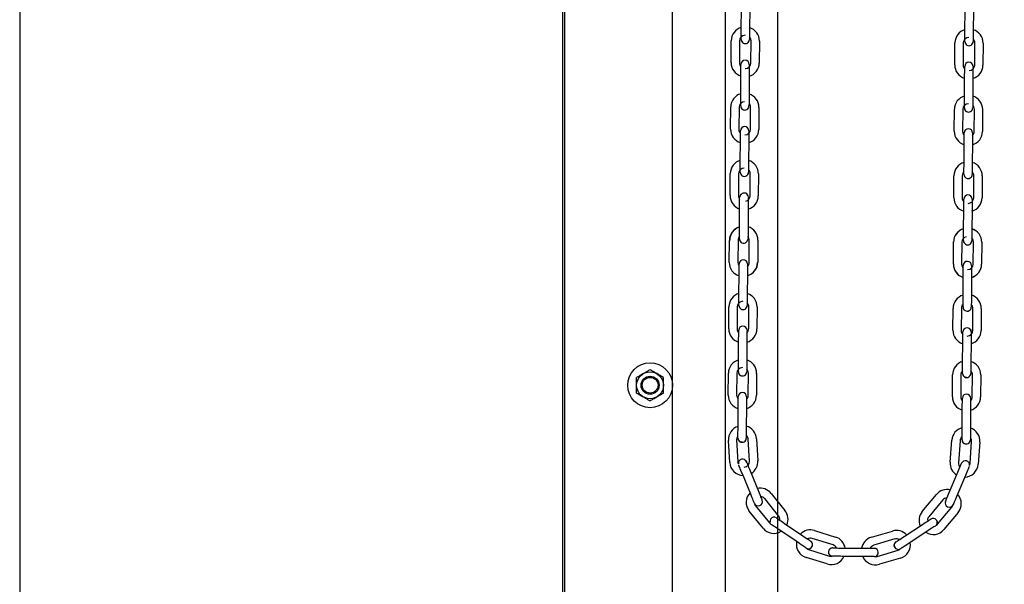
# Model space of a CAD drawing. Header units: inches. Extents: x 170 to 312, y 215 to 248.
# Tile 532 of 656: x 258.717 to 259.652, y 221.217 to 221.752. Entities that reach past the tile are written whole.
import ezdxf

# ---------------------------------------------------------------- set-up
doc = ezdxf.new("R2010")
doc.units = ezdxf.units.IN
doc.header["$LTSCALE"] = 0.25
doc.header["$MEASUREMENT"] = 0
doc.layers.add('ANNOTATIONS', color=1, linetype='Continuous')
doc.layers.add('MOTOR LH', color=7, linetype='Continuous')
doc.styles.add('ARIAL', font='arial.ttf', dxfattribs={"height": 0.09375})
doc.dimstyles.new('STANDARD$0', dxfattribs={"dimtxt": 0.09375, "dimasz": 0.09375, "dimexe": 0.03125, "dimexo": 0.046875, "dimgap": 0.09, "dimtad": 0, "dimtih": 1, "dimtoh": 1, "dimdec": 4, "dimzin": 0, "dimdsep": 46, "dimtxsty": 'ARIAL', "dimcen": 0.09, "dimadec": 0, "dimazin": 0, "dimtfac": 1, "dimtdec": 4, "dimtofl": 0, "dimtmove": 0, "dimatfit": 1, "dimfxl": 1, "dimtolj": 1, "dimtzin": 0, "dimarcsym": 0})

# ---------------------------------------------------------------- blocks, each defined once
blk = doc.blocks.new('*D123')
at = {"layer": 'ANNOTATIONS', "color": 0, "lineweight": -2, "transparency": 16777216}
for p, q in [((259.27957, 224.43674), (261.12554, 224.43674)), ((261.09429, 224.34299), (261.09429, 222.64335)), ((261.09429, 220.50886), (261.09429, 222.20849)), ((260.36376, 220.41511), (261.12554, 220.41511))]:
    blk.add_line(p, q, dxfattribs=at)
at = {"layer": 'ANNOTATIONS', "color": 0, "transparency": 16777216}
for points in [[(261.07866, 224.34299), (261.10991, 224.34299), (261.09429, 224.43674)], [(261.07866, 220.50886), (261.10991, 220.50886), (261.09429, 220.41511)]]:
    blk.add_solid(points, dxfattribs=at)
at = {"layer": 'defpoints', "color": 0, "transparency": 16777216}
for p in [(259.2327, 224.43674), (260.31689, 220.41511), (261.09429, 220.41511)]:
    blk.add_point(p, dxfattribs=at)
at = {"layer": 'ANNOTATIONS', "color": 0, "transparency": 16777216, "insert": (261.09429, 222.42592), "char_height": 0.09375, "attachment_point": 5, "style": 'ARIAL'}
blk.add_mtext('\\A1;OPENING\\PHEIGHT', dxfattribs=at)
blk = doc.blocks.new('*D124')
at = {"layer": 'ANNOTATIONS', "color": 0, "lineweight": -2, "transparency": 16777216}
for p, q in [((259.27957, 225.27272), (261.78053, 225.27272)), ((261.74928, 225.17897), (261.74928, 223.06135)), ((261.74928, 220.50886), (261.74928, 222.62649)), ((261.28411, 220.41511), (261.78053, 220.41511))]:
    blk.add_line(p, q, dxfattribs=at)
at = {"layer": 'ANNOTATIONS', "color": 0, "transparency": 16777216}
for points in [[(261.73365, 225.17897), (261.7649, 225.17897), (261.74928, 225.27272)], [(261.73365, 220.50886), (261.7649, 220.50886), (261.74928, 220.41511)]]:
    blk.add_solid(points, dxfattribs=at)
at = {"layer": 'defpoints', "color": 0, "transparency": 16777216}
for p in [(259.2327, 225.27272), (261.23723, 220.41511), (261.74928, 220.41511)]:
    blk.add_point(p, dxfattribs=at)
at = {"layer": 'ANNOTATIONS', "color": 0, "transparency": 16777216, "insert": (261.74928, 222.84392), "char_height": 0.09375, "attachment_point": 5, "style": 'ARIAL'}
blk.add_mtext('\\A1;TOTAL\\PHEIGHT', dxfattribs=at)

msp = doc.modelspace()

# ---------------------------------------------------------------- linework, layer by layer
at = {"layer": 'MOTOR LH'}
for p, q in [((258.71707, 225.91347), (258.71707, 220.41511)), ((259.2327, 220.41511), (259.2327, 225.91347)), ((259.23452, 220.41779), (259.23452, 225.22508)), ((259.33672, 220.41779), (259.33672, 225.22508)), ((259.38675, 224.94831), (259.38675, 220.41511)), ((259.43678, 220.41779), (259.43678, 224.60767)), ((259.40191, 221.743), (259.40206, 221.76386)), ((259.40994, 221.76381), (259.40979, 221.74294)), ((259.61426, 221.74103), (259.61441, 221.76189)), ((259.62229, 221.76184), (259.62214, 221.74097)), ((259.39224, 221.7117), (259.39239, 221.73255)), ((259.40026, 221.73238), (259.40012, 221.71151)), ((259.41114, 221.71143), (259.41129, 221.7323)), ((259.41916, 221.73224), (259.41901, 221.71138)), ((259.60459, 221.7096), (259.60474, 221.73047)), ((259.61261, 221.73041), (259.61247, 221.70954)), ((259.6142, 221.73178), (259.6142, 221.7318)), ((259.62349, 221.70947), (259.62364, 221.73033)), ((259.63151, 221.73028), (259.63136, 221.70941)), ((259.40147, 221.68), (259.40162, 221.70086)), ((259.40949, 221.70081), (259.40934, 221.67994)), ((259.61382, 221.67803), (259.61397, 221.6989)), ((259.62184, 221.69884), (259.62169, 221.67797)), ((259.3918, 221.64881), (259.39194, 221.66966)), ((259.39982, 221.66938), (259.39967, 221.64851)), ((259.41069, 221.64844), (259.41084, 221.6693)), ((259.41872, 221.66925), (259.41857, 221.64838)), ((259.60415, 221.6466), (259.60429, 221.66747)), ((259.61217, 221.66741), (259.61202, 221.64655)), ((259.61375, 221.66879), (259.61375, 221.6688)), ((259.62304, 221.64647), (259.62319, 221.66733)), ((259.63106, 221.66728), (259.63092, 221.64641)), ((259.39969, 221.65205), (259.39967, 221.64851)), ((259.40102, 221.617), (259.40117, 221.63787)), ((259.40904, 221.63781), (259.4089, 221.61694)), ((259.61337, 221.61503), (259.61352, 221.6359)), ((259.62139, 221.63584), (259.62125, 221.61498)), ((259.39135, 221.58557), (259.3915, 221.60644)), ((259.39937, 221.60638), (259.39922, 221.58552)), ((259.41025, 221.58544), (259.4104, 221.6063)), ((259.41827, 221.60625), (259.41812, 221.58538)), ((259.6037, 221.5836), (259.60385, 221.60447)), ((259.61172, 221.60441), (259.61157, 221.58355)), ((259.6226, 221.58347), (259.62274, 221.60434)), ((259.63062, 221.60428), (259.63047, 221.58341)), ((259.4002, 221.55367), (259.40035, 221.57454)), ((259.4086, 221.57481), (259.40845, 221.55395)), ((259.61293, 221.55216), (259.61307, 221.57303)), ((259.61293, 221.55203), (259.61307, 221.5729)), ((259.62095, 221.57297), (259.6208, 221.55198)), ((259.62096, 221.57478), (259.62095, 221.57284)), ((259.39053, 221.52224), (259.39068, 221.54311)), ((259.39893, 221.54338), (259.39878, 221.52252)), ((259.40943, 221.52211), (259.40957, 221.54297)), ((259.41782, 221.54325), (259.41767, 221.52238)), ((259.60325, 221.52061), (259.6034, 221.54147)), ((259.60325, 221.52073), (259.6034, 221.54147)), ((259.6034, 221.54147), (259.6034, 221.5416)), ((259.61128, 221.54154), (259.61113, 221.52068)), ((259.61128, 221.54142), (259.61113, 221.52068)), ((259.61286, 221.54279), (259.61286, 221.54283)), ((259.62073, 221.54285), (259.62073, 221.54273)), ((259.62215, 221.52047), (259.6223, 221.54134)), ((259.62215, 221.5206), (259.6223, 221.54134)), ((259.6223, 221.54134), (259.6223, 221.54146)), ((259.63017, 221.54128), (259.63002, 221.52042)), ((259.63017, 221.54141), (259.63003, 221.52054)), ((259.61113, 221.52068), (259.61113, 221.52055)), ((259.39975, 221.49068), (259.3999, 221.51155)), ((259.40778, 221.51149), (259.40763, 221.49062)), ((259.61248, 221.48917), (259.61263, 221.51004)), ((259.6205, 221.50998), (259.62035, 221.48911)), ((259.39008, 221.45925), (259.39023, 221.48012)), ((259.3981, 221.48006), (259.39796, 221.4592)), ((259.39969, 221.48143), (259.39969, 221.48145)), ((259.40898, 221.45912), (259.40913, 221.47998)), ((259.417, 221.47993), (259.41685, 221.45906)), ((259.60281, 221.45774), (259.60296, 221.47861)), ((259.61083, 221.47855), (259.61068, 221.45769)), ((259.6217, 221.45761), (259.62185, 221.47847)), ((259.62973, 221.47842), (259.62958, 221.45755)), ((259.39931, 221.42769), (259.39946, 221.44855)), ((259.40733, 221.4485), (259.40718, 221.42763)), ((259.61203, 221.42618), (259.61218, 221.44705)), ((259.62005, 221.44699), (259.61991, 221.42612)), ((259.38964, 221.39626), (259.38978, 221.41713)), ((259.39766, 221.41707), (259.39751, 221.39621)), ((259.40853, 221.39613), (259.40868, 221.41699)), ((259.41655, 221.41694), (259.41641, 221.39607)), ((259.60236, 221.39475), (259.60251, 221.41562)), ((259.61038, 221.41556), (259.61023, 221.3947)), ((259.62126, 221.39462), (259.62141, 221.41548)), ((259.62928, 221.41543), (259.62913, 221.39456)), ((259.39886, 221.3647), (259.39901, 221.38556)), ((259.40688, 221.38551), (259.40673, 221.36464)), ((259.61159, 221.36319), (259.61173, 221.38405)), ((259.61961, 221.384), (259.61946, 221.36313)), ((259.40982, 221.33355), (259.40858, 221.35438)), ((259.41644, 221.35485), (259.41768, 221.33402)), ((259.39096, 221.33242), (259.38972, 221.35325)), ((259.39758, 221.35372), (259.39882, 221.33289)), ((259.6002, 221.33273), (259.60174, 221.35354)), ((259.6096, 221.35295), (259.60805, 221.33214)), ((259.61905, 221.33133), (259.62059, 221.35214)), ((259.62844, 221.35156), (259.6269, 221.33075)), ((259.41088, 221.30219), (259.403, 221.32151)), ((259.41029, 221.32448), (259.41817, 221.30516)), ((259.59931, 221.30387), (259.60746, 221.32308)), ((259.61471, 221.32001), (259.60656, 221.3008)), ((259.4373, 221.28188), (259.42416, 221.29809)), ((259.43027, 221.30305), (259.44342, 221.28684)), ((259.5738, 221.28592), (259.58717, 221.30194)), ((259.41559, 221.29115), (259.42874, 221.27494)), ((259.59322, 221.29689), (259.57985, 221.28087)), ((259.58831, 221.27381), (259.60168, 221.28983)), ((259.59672, 221.29086), (259.59778, 221.29019)), ((259.42262, 221.26998), (259.40948, 221.28619)), ((259.60773, 221.28479), (259.59436, 221.26876)), ((259.44297, 221.27456), (259.46025, 221.26286)), ((259.55663, 221.26218), (259.57407, 221.27363)), ((259.45583, 221.25634), (259.43856, 221.26804)), ((259.47149, 221.26783), (259.49141, 221.26163)), ((259.52545, 221.26139), (259.54546, 221.2673)), ((259.5784, 221.26705), (259.56096, 221.2556)), ((259.48908, 221.25411), (259.46915, 221.26031)), ((259.48861, 221.25124), (259.48892, 221.25124)), ((259.48874, 221.25124), (259.48862, 221.25124)), ((259.49786, 221.25117), (259.51873, 221.25103)), ((259.49799, 221.25117), (259.51873, 221.25103)), ((259.54769, 221.25975), (259.52768, 221.25384)), ((259.48347, 221.23607), (259.46354, 221.24226)), ((259.46588, 221.24978), (259.48581, 221.24359)), ((259.4944, 221.24332), (259.49266, 221.24334)), ((259.49613, 221.24331), (259.49426, 221.24332)), ((259.51867, 221.24315), (259.49794, 221.2433)), ((259.5188, 221.24315), (259.49794, 221.2433)), ((259.52061, 221.24314), (259.51867, 221.24315)), ((259.52234, 221.24313), (259.52048, 221.24314)), ((259.52394, 221.24311), (259.52221, 221.24313)), ((259.52534, 221.2431), (259.52381, 221.24312)), ((259.52649, 221.2431), (259.52521, 221.24311)), ((259.52735, 221.24309), (259.52636, 221.2431)), ((259.52788, 221.24309), (259.52722, 221.24309)), ((259.5308, 221.24327), (259.55082, 221.24918)), ((259.55304, 221.24162), (259.53303, 221.23572))]:
    msp.add_line(p, q, dxfattribs=at)
at = {"layer": 'MOTOR LH', "flags": 128}
for points in [[(259.40185, 221.73375), (259.40185, 221.73392), (259.40185, 221.73445), (259.40186, 221.7353), (259.40187, 221.73645), (259.40188, 221.73786), (259.40189, 221.73946), (259.4019, 221.74119), (259.40191, 221.743)], [(259.40979, 221.74294), (259.40978, 221.74114), (259.40976, 221.7394), (259.40975, 221.7378), (259.40974, 221.7364), (259.40973, 221.73525)], [(259.6142, 221.73178), (259.6142, 221.73196), (259.6142, 221.73248), (259.61421, 221.73334), (259.61422, 221.73449), (259.61423, 221.73589), (259.61424, 221.73749), (259.61425, 221.73922), (259.61426, 221.74103)], [(259.62214, 221.74097), (259.62212, 221.73917), (259.62211, 221.73743), (259.6221, 221.73583), (259.62209, 221.73443), (259.62208, 221.73328)], [(259.40375, 221.73035), (259.40425, 221.73009), (259.40576, 221.72978)], [(259.40974, 221.73609), (259.40973, 221.73525), (259.40973, 221.73439), (259.40972, 221.73387), (259.40972, 221.73372)], [(259.40972, 221.73387), (259.40972, 221.73369)], [(259.62209, 221.73412), (259.62208, 221.73328), (259.62208, 221.73243), (259.62207, 221.7319), (259.62207, 221.73176)], [(259.62207, 221.7319), (259.62207, 221.73172)], [(259.40166, 221.70772), (259.40167, 221.70856), (259.40168, 221.70941), (259.40168, 221.70994), (259.40168, 221.71012)], [(259.40956, 221.71006), (259.40955, 221.70988), (259.40955, 221.70936), (259.40954, 221.7085), (259.40954, 221.70735), (259.40953, 221.70595), (259.40952, 221.70435), (259.4095, 221.70261), (259.40949, 221.70081)], [(259.40162, 221.70086), (259.40163, 221.70267), (259.40164, 221.7044), (259.40165, 221.706), (259.40166, 221.70741), (259.40167, 221.70856)], [(259.61397, 221.6989), (259.61398, 221.7007), (259.61399, 221.70244), (259.614, 221.70404), (259.61401, 221.70544), (259.61402, 221.70659)], [(259.61401, 221.70576), (259.61402, 221.70659), (259.61403, 221.70744), (259.61403, 221.70797), (259.61403, 221.70815)], [(259.62191, 221.70809), (259.6219, 221.70791), (259.6219, 221.70739), (259.62189, 221.70653), (259.62189, 221.70538), (259.62188, 221.70398), (259.62186, 221.70238), (259.62185, 221.70065), (259.62184, 221.69884)], [(259.4014, 221.67075), (259.4014, 221.67092), (259.40141, 221.67145), (259.40141, 221.67231), (259.40142, 221.67346), (259.40143, 221.67486), (259.40144, 221.67646), (259.40146, 221.67819), (259.40147, 221.68)], [(259.40929, 221.67309), (259.40929, 221.67225), (259.40928, 221.6714), (259.40928, 221.67087), (259.40928, 221.67073)], [(259.40934, 221.67994), (259.40933, 221.67814), (259.40932, 221.6764), (259.40931, 221.6748), (259.4093, 221.6734), (259.40929, 221.67225)], [(259.61375, 221.66878), (259.61375, 221.66896), (259.61376, 221.66948), (259.61376, 221.67034), (259.61377, 221.67149), (259.61378, 221.67289), (259.61379, 221.67449), (259.6138, 221.67623), (259.61382, 221.67803)], [(259.62169, 221.67797), (259.62168, 221.67617), (259.62167, 221.67443), (259.62165, 221.67283), (259.62165, 221.67143), (259.62164, 221.67028)], [(259.4033, 221.66735), (259.40381, 221.66709), (259.40531, 221.66678)], [(259.40928, 221.67087), (259.40928, 221.67069)], [(259.62164, 221.67112), (259.62164, 221.67028), (259.62163, 221.66943), (259.62163, 221.6689), (259.62163, 221.66876)], [(259.62163, 221.6689), (259.62163, 221.66872)], [(259.40117, 221.63787), (259.40118, 221.63967), (259.4012, 221.64141), (259.40121, 221.64301), (259.40122, 221.64441), (259.40122, 221.64556)], [(259.40122, 221.64473), (259.40122, 221.64556), (259.40123, 221.64641), (259.40123, 221.64694), (259.40124, 221.64711)], [(259.40123, 221.64694), (259.40124, 221.64712)], [(259.40911, 221.64706), (259.40911, 221.64688), (259.4091, 221.64636), (259.4091, 221.6455), (259.40909, 221.64435), (259.40908, 221.64295), (259.40907, 221.64135), (259.40906, 221.63961), (259.40904, 221.63781)], [(259.61352, 221.6359), (259.61353, 221.6377), (259.61354, 221.63944), (259.61356, 221.64104), (259.61357, 221.64244), (259.61357, 221.64359)], [(259.61357, 221.64276), (259.61357, 221.64359), (259.61358, 221.64445), (259.61358, 221.64497), (259.61359, 221.64515)], [(259.62145, 221.64353), (259.62144, 221.64238), (259.62143, 221.64098), (259.62142, 221.63938), (259.62141, 221.63765), (259.62139, 221.63584)], [(259.62146, 221.64509), (259.62146, 221.64492), (259.62145, 221.64439), (259.62145, 221.64353), (259.62144, 221.6427)], [(259.40096, 221.60775), (259.40096, 221.60793), (259.40096, 221.60845), (259.40097, 221.60931), (259.40098, 221.61046), (259.40099, 221.61186), (259.401, 221.61346), (259.40101, 221.6152), (259.40102, 221.617)], [(259.4089, 221.61694), (259.40888, 221.61514), (259.40887, 221.6134), (259.40886, 221.6118), (259.40885, 221.6104), (259.40884, 221.60925)], [(259.40885, 221.61009), (259.40884, 221.60925), (259.40884, 221.6084), (259.40883, 221.60787), (259.40883, 221.60769)], [(259.61331, 221.60579), (259.61331, 221.60596), (259.61331, 221.60648), (259.61332, 221.60734), (259.61332, 221.60818)], [(259.61332, 221.60734), (259.61333, 221.60849), (259.61334, 221.60989), (259.61335, 221.61149), (259.61336, 221.61323), (259.61337, 221.61503)], [(259.6212, 221.60812), (259.62119, 221.60728), (259.62118, 221.60643), (259.62118, 221.6059), (259.62118, 221.60576)], [(259.62125, 221.61498), (259.62123, 221.61317), (259.62122, 221.61144), (259.62121, 221.60984), (259.6212, 221.60843), (259.62119, 221.60728)], [(259.40285, 221.60435), (259.40336, 221.60409), (259.40487, 221.60378)], [(259.61331, 221.60578), (259.61331, 221.60596)], [(259.62118, 221.6059), (259.62118, 221.60572)], [(259.40035, 221.57454), (259.40036, 221.57634), (259.40037, 221.57808), (259.40039, 221.57968), (259.4004, 221.58108), (259.4004, 221.58223)], [(259.4004, 221.58214), (259.4004, 221.58223), (259.40041, 221.58308), (259.40041, 221.58361), (259.40042, 221.58379)], [(259.40866, 221.58406), (259.40866, 221.58389), (259.40866, 221.58336), (259.40865, 221.5825), (259.40864, 221.58135), (259.40863, 221.57995), (259.40862, 221.57835), (259.40861, 221.57662), (259.4086, 221.57481)], [(259.61307, 221.5729), (259.61309, 221.5747), (259.6131, 221.57644), (259.61311, 221.57804), (259.61312, 221.57944), (259.61313, 221.58059), (259.61314, 221.58157)], [(259.61307, 221.57303), (259.61309, 221.57483), (259.6131, 221.57657), (259.61311, 221.57817), (259.61312, 221.57957), (259.61313, 221.58072)], [(259.61313, 221.58145), (259.61314, 221.5821)], [(259.61314, 221.5821), (259.61314, 221.58228)], [(259.61314, 221.58197), (259.61314, 221.58215)], [(259.62101, 221.5821), (259.62072, 221.5836), (259.62032, 221.58436)], [(259.62101, 221.58222), (259.62101, 221.58204), (259.62101, 221.58152), (259.621, 221.58066), (259.62099, 221.57951), (259.62098, 221.57811), (259.62097, 221.57651), (259.62096, 221.57478)], [(259.62101, 221.5821), (259.62101, 221.58192), (259.62101, 221.58139), (259.621, 221.58054), (259.62099, 221.57939), (259.62098, 221.57798), (259.62097, 221.57638), (259.62096, 221.57465)], [(259.40015, 221.54598), (259.40015, 221.54713), (259.40016, 221.54853), (259.40018, 221.55013), (259.40019, 221.55187), (259.4002, 221.55367)], [(259.40845, 221.55395), (259.40844, 221.55214), (259.40842, 221.55041), (259.40841, 221.54881), (259.4084, 221.5474), (259.4084, 221.54625)], [(259.61286, 221.54291), (259.61286, 221.54309), (259.61287, 221.54361), (259.61287, 221.54447), (259.61288, 221.54562), (259.61289, 221.54702), (259.6129, 221.54862), (259.61291, 221.55036), (259.61293, 221.55216)], [(259.61286, 221.54278), (259.61286, 221.54296), (259.61286, 221.54349), (259.61287, 221.54434), (259.61288, 221.54549), (259.61289, 221.54689), (259.6129, 221.54849), (259.61291, 221.55023), (259.61293, 221.55203)], [(259.62079, 221.5503), (259.62077, 221.54844), (259.62076, 221.54684), (259.62075, 221.54544), (259.62074, 221.54429)], [(259.6208, 221.55211), (259.62079, 221.5503)], [(259.6208, 221.55198), (259.62079, 221.55017)], [(259.40014, 221.54443), (259.40014, 221.5446), (259.40014, 221.54512), (259.40015, 221.54598), (259.40015, 221.54674)], [(259.40014, 221.54442), (259.40014, 221.5446)], [(259.40136, 221.54154), (259.40254, 221.54076), (259.40404, 221.54045)], [(259.4084, 221.54635), (259.4084, 221.54625), (259.40839, 221.5454), (259.40839, 221.54487), (259.40838, 221.54473)], [(259.40839, 221.54487), (259.40838, 221.54469)], [(259.62078, 221.54856), (259.62076, 221.54697), (259.62075, 221.54556), (259.62075, 221.54441), (259.62074, 221.54356), (259.62074, 221.54303), (259.62073, 221.54285)], [(259.62074, 221.54343), (259.62073, 221.5429), (259.62073, 221.54273)], [(259.62075, 221.54512), (259.62074, 221.54429), (259.62074, 221.54343), (259.62074, 221.54293)], [(259.3999, 221.51155), (259.39992, 221.51335), (259.39993, 221.51509), (259.39994, 221.51669), (259.39995, 221.51809), (259.39996, 221.51924)], [(259.39996, 221.51914), (259.39996, 221.51924), (259.39996, 221.52009), (259.39997, 221.52062), (259.39997, 221.5208)], [(259.40783, 221.51918), (259.40782, 221.51803), (259.40781, 221.51663), (259.4078, 221.51503), (259.40779, 221.51329), (259.40778, 221.51149)], [(259.40784, 221.52074), (259.40784, 221.52056), (259.40784, 221.52004), (259.40783, 221.51918), (259.40782, 221.51834)], [(259.40878, 221.51935), (259.40822, 221.51869), (259.40782, 221.51833)], [(259.61263, 221.51004), (259.61264, 221.51184), (259.61265, 221.51358), (259.61266, 221.51518), (259.61267, 221.51658), (259.61268, 221.51773)], [(259.61268, 221.51689), (259.61268, 221.51773), (259.61269, 221.51858), (259.61269, 221.51911), (259.61269, 221.51929)], [(259.62057, 221.51923), (259.62057, 221.51905), (259.62056, 221.51853), (259.62056, 221.51767), (259.62055, 221.51652), (259.62054, 221.51512), (259.62053, 221.51352), (259.62051, 221.51179), (259.6205, 221.50998)], [(259.39969, 221.48143), (259.39969, 221.48161), (259.39969, 221.48213), (259.3997, 221.48299), (259.39971, 221.48414), (259.39972, 221.48554), (259.39973, 221.48714), (259.39974, 221.48887), (259.39975, 221.49068)], [(259.40763, 221.49062), (259.40762, 221.48882), (259.4076, 221.48708), (259.40759, 221.48548), (259.40758, 221.48408), (259.40757, 221.48293)], [(259.61242, 221.48148), (259.61243, 221.48263), (259.61244, 221.48403), (259.61245, 221.48563), (259.61247, 221.48737), (259.61248, 221.48917)], [(259.62035, 221.48911), (259.62034, 221.48731), (259.62033, 221.48557), (259.62032, 221.48397), (259.62031, 221.48257), (259.6203, 221.48142)], [(259.40758, 221.48377), (259.40757, 221.48293), (259.40757, 221.48208), (259.40756, 221.48155), (259.40756, 221.48137)], [(259.61241, 221.47992), (259.61242, 221.4801), (259.61242, 221.48062), (259.61242, 221.48148), (259.61243, 221.48232)], [(259.6203, 221.48226), (259.6203, 221.48142), (259.62029, 221.48057), (259.62029, 221.48004), (259.62029, 221.47986)], [(259.3995, 221.45541), (259.39951, 221.45625), (259.39952, 221.4571), (259.39952, 221.45763), (259.39952, 221.4578)], [(259.39952, 221.45763), (259.39952, 221.45781)], [(259.40739, 221.45775), (259.40739, 221.45757), (259.40739, 221.45705), (259.40738, 221.45619), (259.40738, 221.45535)], [(259.61905, 221.45897), (259.61983, 221.45775), (259.62012, 221.45624)], [(259.39946, 221.44855), (259.39947, 221.45036), (259.39948, 221.4521), (259.39949, 221.45369), (259.3995, 221.4551), (259.39951, 221.45625)], [(259.40738, 221.45619), (259.40738, 221.45504), (259.40737, 221.45364), (259.40735, 221.45204), (259.40734, 221.4503), (259.40733, 221.4485)], [(259.61218, 221.44705), (259.61219, 221.44885), (259.61221, 221.45059), (259.61222, 221.45219), (259.61223, 221.45359), (259.61224, 221.45474)], [(259.61223, 221.4539), (259.61224, 221.45474), (259.61224, 221.45559), (259.61224, 221.45612), (259.61225, 221.4563)], [(259.62012, 221.45624), (259.62012, 221.45606), (259.62011, 221.45554), (259.62011, 221.45468), (259.6201, 221.45353), (259.62009, 221.45213), (259.62008, 221.45053), (259.62007, 221.44879), (259.62005, 221.44699)], [(259.39924, 221.41844), (259.39924, 221.41862), (259.39925, 221.41914), (259.39925, 221.42), (259.39926, 221.42115), (259.39927, 221.42255), (259.39928, 221.42415), (259.39929, 221.42588), (259.39931, 221.42769)], [(259.40713, 221.42078), (259.40713, 221.41994), (259.40712, 221.41909), (259.40712, 221.41856), (259.40712, 221.41838)], [(259.40718, 221.42763), (259.40717, 221.42583), (259.40716, 221.42409), (259.40714, 221.42249), (259.40713, 221.42109), (259.40713, 221.41994)], [(259.61197, 221.41693), (259.61197, 221.41711), (259.61197, 221.41763), (259.61198, 221.41849), (259.61198, 221.41933)], [(259.61198, 221.41849), (259.61199, 221.41964), (259.612, 221.42104), (259.61201, 221.42264), (259.61202, 221.42437), (259.61203, 221.42618)], [(259.61986, 221.41927), (259.61985, 221.41843), (259.61985, 221.41758), (259.61984, 221.41705), (259.61984, 221.41687)], [(259.61991, 221.42612), (259.61989, 221.42432), (259.61988, 221.42258), (259.61987, 221.42098), (259.61986, 221.41958), (259.61985, 221.41843)], [(259.40046, 221.41556), (259.40165, 221.41478), (259.40315, 221.41447)], [(259.61197, 221.41693), (259.61197, 221.41711)], [(259.61588, 221.41296), (259.61437, 221.41327), (259.61316, 221.41407)], [(259.39901, 221.38556), (259.39902, 221.38737), (259.39903, 221.3891), (259.39905, 221.3907), (259.39905, 221.39211), (259.39906, 221.39326)], [(259.39906, 221.39242), (259.39906, 221.39326), (259.39907, 221.39411), (259.39907, 221.39464), (259.39907, 221.39482)], [(259.40694, 221.3932), (259.40693, 221.39205), (259.40692, 221.39065), (259.40691, 221.38905), (259.4069, 221.38731), (259.40688, 221.38551)], [(259.40695, 221.39476), (259.40695, 221.39458), (259.40694, 221.39406), (259.40694, 221.3932), (259.40693, 221.39236)], [(259.61173, 221.38405), (259.61175, 221.38586), (259.61176, 221.3876), (259.61177, 221.3892), (259.61178, 221.3906), (259.61179, 221.39175)], [(259.61178, 221.39091), (259.61179, 221.39175), (259.61179, 221.3926), (259.6118, 221.39313), (259.6118, 221.39331)], [(259.61966, 221.39169), (259.61965, 221.39054), (259.61964, 221.38914), (259.61963, 221.38754), (259.61962, 221.3858), (259.61961, 221.384)], [(259.61967, 221.39325), (259.61967, 221.39307), (259.61967, 221.39255), (259.61966, 221.39169), (259.61966, 221.39085)], [(259.39881, 221.35701), (259.39881, 221.35816), (259.39882, 221.35956), (259.39884, 221.36116), (259.39885, 221.36289), (259.39886, 221.3647)], [(259.40673, 221.36464), (259.40672, 221.36284), (259.40671, 221.3611), (259.4067, 221.3595), (259.40669, 221.3581), (259.40668, 221.35695)], [(259.61153, 221.3555), (259.61154, 221.35665), (259.61155, 221.35805), (259.61156, 221.35965), (259.61157, 221.36138), (259.61159, 221.36319)], [(259.39879, 221.35545), (259.3988, 221.35562), (259.3988, 221.35615), (259.39881, 221.35701), (259.39881, 221.35746)], [(259.39879, 221.35545), (259.3988, 221.35562)], [(259.40668, 221.35695), (259.40667, 221.3561), (259.40667, 221.35557), (259.40667, 221.35539)], [(259.40669, 221.35814), (259.40669, 221.3581)], [(259.61152, 221.35394), (259.61152, 221.35412), (259.61152, 221.35464), (259.61153, 221.3555)], [(259.61152, 221.35394), (259.61152, 221.35412)], [(259.61154, 221.35665), (259.61154, 221.35668)], [(259.61941, 221.35589), (259.6194, 221.35544), (259.6194, 221.35459), (259.61939, 221.35406), (259.61939, 221.35392)], [(259.61939, 221.35406), (259.61939, 221.35388)], [(259.61946, 221.36313), (259.61945, 221.36133), (259.61943, 221.35959), (259.61942, 221.35799), (259.61941, 221.35659), (259.6194, 221.35544)], [(259.4027, 221.35148), (259.4012, 221.35179), (259.40001, 221.35257)], [(259.61271, 221.35108), (259.61392, 221.35028), (259.61543, 221.34997)], [(259.39924, 221.33111), (259.39898, 221.33186), (259.39882, 221.33289)], [(259.403, 221.32151), (259.40232, 221.32318), (259.40166, 221.32479), (259.40106, 221.32627), (259.40053, 221.32757), (259.4001, 221.32863), (259.39977, 221.32942), (259.39958, 221.32991), (259.39954, 221.32999)], [(259.40587, 221.33441), (259.40595, 221.33433), (259.4068, 221.33305)], [(259.4068, 221.33305), (259.40687, 221.33288), (259.40707, 221.3324), (259.40739, 221.3316), (259.40782, 221.33054), (259.40835, 221.32924), (259.40896, 221.32776), (259.40961, 221.32615), (259.41029, 221.32448)], [(259.60746, 221.32308), (259.60816, 221.32474), (259.60884, 221.32634), (259.60947, 221.32781), (259.61001, 221.3291), (259.61046, 221.33016)], [(259.60956, 221.32803), (259.61001, 221.3291)], [(259.61046, 221.33016), (259.6108, 221.33095), (259.611, 221.33143), (259.61107, 221.33159)], [(259.611, 221.33143), (259.61107, 221.3316)], [(259.61623, 221.33369), (259.61473, 221.334), (259.61325, 221.33372)], [(259.61829, 221.32844), (259.61825, 221.32836), (259.61805, 221.32787), (259.61771, 221.32709), (259.61726, 221.32603), (259.61671, 221.32474), (259.61609, 221.32327), (259.61541, 221.32167), (259.61471, 221.32001)], [(259.6186, 221.32956), (259.61887, 221.3303), (259.61905, 221.33133)], [(259.41436, 221.29365), (259.4143, 221.29378), (259.4141, 221.29427), (259.41378, 221.29506), (259.41335, 221.29613), (259.41282, 221.29743), (259.41221, 221.29891), (259.41156, 221.30051), (259.41088, 221.30219)], [(259.41817, 221.30516), (259.41885, 221.30349), (259.41951, 221.30188), (259.42011, 221.3004), (259.42064, 221.2991), (259.42107, 221.29803)], [(259.42025, 221.30006), (259.42064, 221.2991)], [(259.42107, 221.29803), (259.4214, 221.29724), (259.42159, 221.29676), (259.42166, 221.29659)], [(259.5963, 221.29679), (259.59675, 221.29785), (259.5973, 221.29914), (259.59793, 221.30061), (259.5986, 221.30221), (259.59931, 221.30387)], [(259.59675, 221.29785), (259.59716, 221.2988)], [(259.60656, 221.3008), (259.60585, 221.29914), (259.60517, 221.29754), (259.60455, 221.29607), (259.604, 221.29477), (259.60355, 221.29372), (259.60322, 221.29293), (259.60301, 221.29244), (259.60296, 221.29231)], [(259.59569, 221.29536), (259.59576, 221.29552)], [(259.5957, 221.29536), (259.59576, 221.29552), (259.59597, 221.296), (259.5963, 221.29679)], [(259.43531, 221.27975), (259.43546, 221.27965), (259.4359, 221.27936), (259.4366, 221.27888), (259.43756, 221.27823), (259.43872, 221.27745), (259.44004, 221.27655), (259.44148, 221.27558), (259.44297, 221.27456)], [(259.42984, 221.2787), (259.42925, 221.27728), (259.42923, 221.27578)], [(259.43856, 221.26804), (259.43706, 221.26906), (259.43563, 221.27003), (259.4343, 221.27093), (259.43314, 221.27171), (259.43219, 221.27236), (259.43148, 221.27284), (259.43104, 221.27313), (259.43092, 221.27322)], [(259.57407, 221.27363), (259.57558, 221.27462), (259.57703, 221.27558), (259.57837, 221.27645), (259.57954, 221.27722), (259.5805, 221.27786), (259.58122, 221.27833), (259.58166, 221.27861), (259.58181, 221.27871)], [(259.5861, 221.27211), (259.58598, 221.27203), (259.58554, 221.27174), (259.58483, 221.27128), (259.58386, 221.27064), (259.58269, 221.26987), (259.58136, 221.269), (259.5799, 221.26804), (259.5784, 221.26705)], [(259.58726, 221.27758), (259.58783, 221.27616), (259.58783, 221.27466)], [(259.46025, 221.26286), (259.46174, 221.26185), (259.46318, 221.26087), (259.4645, 221.25998), (259.46566, 221.25919), (259.46662, 221.25855)], [(259.5502, 221.25795), (259.55117, 221.25858), (259.55234, 221.25935), (259.55367, 221.26023), (259.55512, 221.26119), (259.55663, 221.26218)], [(259.46347, 221.25117), (259.46334, 221.25125), (259.46291, 221.25155), (259.4622, 221.25203), (259.46125, 221.25267), (259.46009, 221.25346), (259.45876, 221.25436), (259.45733, 221.25533), (259.45583, 221.25634)], [(259.46481, 221.25977), (259.46566, 221.25919)], [(259.46659, 221.25058), (259.46787, 221.25112), (259.46896, 221.2522)], [(259.46662, 221.25855), (259.46732, 221.25807), (259.46776, 221.25777), (259.46791, 221.25767)], [(259.48879, 221.25124), (259.48945, 221.25123)], [(259.48931, 221.25123), (259.49017, 221.25123)], [(259.48945, 221.25123), (259.4903, 221.25123)], [(259.49017, 221.25123), (259.49132, 221.25122), (259.49272, 221.25121), (259.49445, 221.2512)], [(259.4903, 221.25123), (259.49145, 221.25122), (259.49285, 221.25121)], [(259.49132, 221.25122), (259.49235, 221.25121)], [(259.49145, 221.25122), (259.49235, 221.25121)], [(259.49432, 221.2512), (259.49606, 221.25119), (259.49786, 221.25117)], [(259.49445, 221.2512), (259.49619, 221.25119), (259.49799, 221.25117)], [(259.51873, 221.25103), (259.52053, 221.25101), (259.52227, 221.251), (259.52387, 221.25099), (259.5254, 221.25098)], [(259.54777, 221.25164), (259.54719, 221.25307), (259.5472, 221.25457)], [(259.5489, 221.2571), (259.54905, 221.25719), (259.54949, 221.25748), (259.5502, 221.25795)], [(259.5489, 221.2571), (259.54905, 221.25719)], [(259.55117, 221.25858), (259.55203, 221.25915)], [(259.56096, 221.2556), (259.55945, 221.2546), (259.558, 221.25365), (259.55666, 221.25277), (259.55549, 221.252), (259.55453, 221.25137), (259.55381, 221.2509), (259.55337, 221.25061), (259.55325, 221.25053)], [(259.48722, 221.24361), (259.48705, 221.24368), (259.48601, 221.24432)], [(259.48612, 221.24434), (259.48718, 221.24367), (259.48817, 221.2434)], [(259.48939, 221.24336), (259.48873, 221.24336), (259.48858, 221.24336)], [(259.48886, 221.24336), (259.48873, 221.24336)], [(259.4928, 221.24334), (259.49126, 221.24335), (259.49011, 221.24335), (259.48926, 221.24336)], [(259.49139, 221.24335), (259.49024, 221.24335), (259.48939, 221.24336)], [(259.4978, 221.2433), (259.496, 221.24331)], [(259.49794, 221.2433), (259.49613, 221.24331)], [(259.51886, 221.25102), (259.52066, 221.25101)], [(259.5194, 221.25102), (259.52066, 221.25101), (259.5224, 221.251), (259.524, 221.25099)], [(259.52527, 221.25098), (259.52642, 221.25097), (259.52741, 221.25096)], [(259.5254, 221.25098), (259.52655, 221.25097)], [(259.52727, 221.25096), (259.52793, 221.25096)], [(259.52788, 221.24309), (259.52774, 221.24309)], [(259.5278, 221.25096), (259.52798, 221.25096)], [(259.52802, 221.24309), (259.52788, 221.24309)], [(259.52793, 221.25096), (259.52811, 221.25096)], [(259.52793, 221.25096), (259.52798, 221.25096)], [(259.52798, 221.25096), (259.52948, 221.25065), (259.53052, 221.25001)]]:
    msp.add_lwpolyline(points, dxfattribs=at)
at = {"layer": 'MOTOR LH'}
for radius in [0.02129, 0.01277, 0.00852, 0.0075]:
    msp.add_circle((259.31543, 221.40564), radius, dxfattribs=at)
for centre, radius, start, end in [((259.40558, 221.73245), 0.01319, 106.06756, 179.59345), ((259.40558, 221.73234), 0.00531, 89.59345, 179.59345), ((259.40597, 221.73234), 0.01319, 359.59345, 73.11934), ((259.61793, 221.73037), 0.01319, 106.06756, 179.59345), ((259.61832, 221.73037), 0.01319, 359.59345, 73.11934), ((259.40579, 221.73372), 0.00394, 179.59345, 359.59347), ((259.40597, 221.73234), 0.00531, 359.59345, 44.86819), ((259.61793, 221.73037), 0.00531, 89.59345, 179.59345), ((259.61813, 221.73175), 0.00394, 179.59345, 359.59347), ((259.61832, 221.73037), 0.00531, 359.59345, 44.8683), ((259.40543, 221.7117), 0.01319, 179.59345, 253.12364), ((259.40543, 221.71148), 0.00531, 179.59345, 224.88327), ((259.40562, 221.71009), 0.00394, 359.59345, 179.59343), ((259.40582, 221.71147), 0.00531, 269.59345, 359.59345), ((259.40582, 221.71147), 0.01319, 286.07186, 359.59345), ((259.61778, 221.70951), 0.01319, 179.59345, 253.12364), ((259.61778, 221.70951), 0.00531, 179.59345, 224.88293), ((259.61797, 221.70812), 0.00394, 359.59345, 179.59343), ((259.61817, 221.7095), 0.00531, 269.59345, 359.59345), ((259.61817, 221.7095), 0.01319, 286.07186, 359.59345), ((259.40513, 221.66957), 0.01319, 106.06756, 179.59345), ((259.40553, 221.66934), 0.01319, 359.59345, 73.11934), ((259.40513, 221.66934), 0.00531, 89.59345, 179.59345), ((259.40553, 221.66934), 0.00531, 359.59345, 44.86854), ((259.61748, 221.66737), 0.01319, 106.06756, 179.59345), ((259.61748, 221.66737), 0.00531, 89.59345, 179.59345), ((259.61788, 221.66737), 0.01319, 359.59345, 73.11934), ((259.40534, 221.67072), 0.00394, 179.59345, 359.59347), ((259.61769, 221.66875), 0.00394, 179.59345, 359.59347), ((259.61788, 221.66737), 0.00531, 359.59345, 44.86818), ((259.40498, 221.64848), 0.01319, 179.59345, 253.12364), ((259.40498, 221.64848), 0.00531, 179.59345, 224.88327), ((259.40517, 221.64709), 0.00394, 359.59345, 179.59343), ((259.40538, 221.64847), 0.00531, 269.59345, 359.59345), ((259.40538, 221.64847), 0.01319, 286.07186, 359.59345), ((259.61733, 221.64651), 0.01319, 179.59345, 253.12364), ((259.61733, 221.64651), 0.00531, 179.59345, 224.8831), ((259.61752, 221.64512), 0.00394, 359.59345, 179.59343), ((259.61773, 221.64651), 0.01319, 286.07186, 359.59345), ((259.61773, 221.64651), 0.00531, 314.33315, 359.59345), ((259.40469, 221.60634), 0.01319, 106.06756, 179.59345), ((259.40508, 221.60634), 0.01319, 359.59345, 73.11934), ((259.61704, 221.60438), 0.01319, 106.06756, 179.59345), ((259.61743, 221.60437), 0.01319, 359.59345, 73.11934), ((259.40469, 221.60634), 0.00531, 89.59345, 179.59345), ((259.40489, 221.60772), 0.00394, 179.59345, 359.59347), ((259.40508, 221.60634), 0.00531, 359.59345, 44.86854), ((259.61704, 221.60438), 0.00531, 134.31808, 179.59345), ((259.61743, 221.60437), 0.00531, 359.59345, 44.86822), ((259.61724, 221.60575), 0.00394, 179.59345, 359.59347), ((259.40473, 221.58409), 0.00394, 359.59345, 137.9449), ((259.40454, 221.58548), 0.01319, 179.59345, 251.4302), ((259.40454, 221.58548), 0.00531, 179.59345, 218.92107), ((259.40435, 221.58376), 0.00394, 127.84813, 179.59345), ((259.40493, 221.58548), 0.00531, 284.94724, 359.59345), ((259.40493, 221.58548), 0.01319, 286.07186, 359.59345), ((259.61689, 221.58351), 0.01319, 179.59345, 253.12364), ((259.61689, 221.58351), 0.00531, 179.59345, 224.88319), ((259.61708, 221.58225), 0.00394, 359.59345, 179.59343), ((259.61728, 221.58351), 0.00531, 269.59345, 359.59345), ((259.61728, 221.58351), 0.01319, 286.07186, 359.59345), ((259.40387, 221.54301), 0.01319, 106.06756, 179.59345), ((259.40424, 221.54335), 0.01319, 107.76104, 179.59345), ((259.40463, 221.54334), 0.01319, 359.59345, 73.11934), ((259.61659, 221.5415), 0.01319, 106.06756, 179.59345), ((259.61659, 221.54138), 0.01319, 106.06756, 179.59345), ((259.61698, 221.5415), 0.01319, 359.59345, 73.11934), ((259.61698, 221.54137), 0.01319, 359.59345, 73.11934), ((259.40424, 221.54335), 0.00531, 135.92482, 179.59345), ((259.40407, 221.54439), 0.00394, 179.59345, 315.12856), ((259.40445, 221.54472), 0.00394, 307.84814, 359.59345), ((259.40426, 221.54301), 0.00531, 359.59345, 44.86854), ((259.61659, 221.54138), 0.00531, 103.25039, 179.59345), ((259.6168, 221.54288), 0.00394, 179.59345, 225.91738), ((259.6168, 221.54275), 0.00394, 179.59345, 359.59347), ((259.61698, 221.5415), 0.00531, 359.59345, 44.86854), ((259.61698, 221.54137), 0.00531, 359.59345, 44.86808), ((259.40372, 221.52215), 0.01319, 179.59345, 253.11934), ((259.40409, 221.52248), 0.00531, 179.59345, 218.90436), ((259.40391, 221.52077), 0.00394, 359.59345, 179.59343), ((259.40449, 221.52248), 0.01319, 284.38877, 359.59345), ((259.40411, 221.52215), 0.01319, 286.06756, 359.59345), ((259.40411, 221.52215), 0.00531, 314.31864, 359.59345), ((259.61663, 221.51926), 0.00394, 359.59345, 179.59343), ((259.61644, 221.52064), 0.01319, 179.59345, 253.11934), ((259.61644, 221.52051), 0.01319, 179.59345, 253.11934), ((259.61644, 221.52064), 0.00531, 179.59345, 224.86854), ((259.61644, 221.52051), 0.00531, 179.59345, 224.86894), ((259.61684, 221.52064), 0.00531, 269.59345, 359.59345), ((259.61684, 221.52064), 0.01319, 286.06756, 359.59345), ((259.61684, 221.52051), 0.01319, 286.06756, 359.59345), ((259.40342, 221.48002), 0.01319, 106.06756, 179.59345), ((259.40342, 221.48002), 0.00531, 89.59345, 179.59345), ((259.40381, 221.48002), 0.01319, 359.59345, 73.11934), ((259.61614, 221.47851), 0.01319, 106.06756, 179.59345), ((259.61654, 221.47851), 0.01319, 359.59345, 73.11934), ((259.40363, 221.4814), 0.00394, 179.59345, 359.59347), ((259.40381, 221.48002), 0.00531, 359.59345, 44.86854), ((259.61614, 221.47851), 0.00531, 134.31785, 179.59345), ((259.61635, 221.47989), 0.00394, 179.59345, 359.59347), ((259.61654, 221.47851), 0.00531, 359.59345, 44.86837), ((259.40327, 221.45916), 0.01319, 179.59345, 253.11934), ((259.40327, 221.45916), 0.00531, 179.59345, 224.86854), ((259.40346, 221.45778), 0.00394, 359.59345, 179.59343), ((259.40366, 221.45916), 0.01319, 286.06756, 359.59345), ((259.40366, 221.45916), 0.00531, 314.31903, 359.59345), ((259.616, 221.45765), 0.01319, 179.59345, 253.11934), ((259.616, 221.45765), 0.00531, 179.59345, 224.86854), ((259.61618, 221.45627), 0.00394, 359.59345, 179.59343), ((259.61639, 221.45765), 0.00531, 269.59345, 359.59345), ((259.61639, 221.45765), 0.01319, 286.06756, 359.59345), ((259.40297, 221.41703), 0.01319, 106.06756, 179.59345), ((259.40337, 221.41703), 0.01319, 359.59345, 73.11934), ((259.40297, 221.41703), 0.00531, 89.59345, 179.59345), ((259.40337, 221.41703), 0.00531, 359.59345, 44.86854), ((259.6157, 221.41552), 0.01319, 106.06756, 179.59345), ((259.6157, 221.41552), 0.00531, 134.31778, 179.59345), ((259.61609, 221.41552), 0.00531, 359.59345, 44.86854), ((259.61609, 221.41552), 0.01319, 359.59345, 73.11934), ((259.40318, 221.41841), 0.00394, 179.59345, 359.59347), ((259.6159, 221.4169), 0.00394, 179.59345, 359.59347), ((259.40282, 221.39617), 0.01319, 179.59345, 253.11934), ((259.40282, 221.39617), 0.00531, 179.59345, 224.86854), ((259.40301, 221.39479), 0.00394, 359.59345, 179.59343), ((259.40322, 221.39616), 0.01319, 286.06756, 359.59345), ((259.40322, 221.39616), 0.00531, 314.31881, 359.59345), ((259.61555, 221.39466), 0.01319, 179.59345, 253.11934), ((259.61555, 221.39466), 0.00531, 179.59345, 224.86854), ((259.61574, 221.39328), 0.00394, 359.59345, 179.59343), ((259.61594, 221.39466), 0.01319, 286.06756, 359.59345), ((259.61594, 221.39466), 0.00531, 314.31868, 359.59345), ((259.40288, 221.35404), 0.01319, 107.68463, 183.42299), ((259.40327, 221.35406), 0.01319, 3.42299, 74.71907), ((259.6149, 221.35256), 0.01319, 104.46783, 175.76391), ((259.61529, 221.35253), 0.01319, 355.76391, 71.50227), ((259.40288, 221.35404), 0.00531, 139.99843, 183.42299), ((259.40273, 221.35542), 0.00394, 179.59345, 359.59347), ((259.40327, 221.35406), 0.00531, 3.42299, 50.02479), ((259.6149, 221.35256), 0.00531, 129.1613, 175.76391), ((259.61546, 221.35391), 0.00394, 179.59345, 359.59347), ((259.61529, 221.35253), 0.00531, 355.76391, 39.18793), ((259.40315, 221.33156), 0.00394, 22.1777, 186.55655), ((259.40413, 221.33321), 0.01319, 183.42299, 267.72504), ((259.40452, 221.33323), 0.00531, 273.42299, 3.42299), ((259.40452, 221.33323), 0.01319, 301.08335, 3.42299), ((259.61335, 221.33175), 0.01319, 175.76391, 238.10355), ((259.61335, 221.33175), 0.00531, 175.76391, 224.41855), ((259.6147, 221.33006), 0.00394, 352.38028, 157.00921), ((259.61375, 221.33172), 0.01319, 271.46186, 355.76391), ((259.42003, 221.29475), 0.01319, 39.03164, 102.54191), ((259.41972, 221.2945), 0.01319, 135.82227, 219.03164), ((259.42003, 221.29475), 0.00531, 39.03164, 87.6356), ((259.5973, 221.29349), 0.01319, 76.64499, 140.15526), ((259.5973, 221.29349), 0.00531, 91.55096, 140.15526), ((259.5976, 221.29324), 0.01319, 320.15526, 43.36463), ((259.41802, 221.2951), 0.00394, 202.1777, 22.17769), ((259.41972, 221.2945), 0.00531, 194.11624, 219.03164), ((259.59932, 221.29382), 0.00394, 157.0092, 337.00919), ((259.5976, 221.29324), 0.00531, 320.15526, 345.07144), ((259.4331, 221.27649), 0.00394, 55.88557, 145.88557), ((259.43317, 221.27854), 0.00531, 350.42709, 39.03164), ((259.43317, 221.27854), 0.01319, 335.52136, 39.03164), ((259.58393, 221.27747), 0.01319, 140.15526, 203.66554), ((259.58393, 221.27747), 0.00531, 140.15526, 179.59259), ((259.58397, 221.27542), 0.00394, 310.03282, 123.3013), ((259.43286, 221.27829), 0.01319, 219.03164, 302.241), ((259.43286, 221.27829), 0.00531, 219.03164, 243.94593), ((259.58423, 221.27721), 0.00531, 295.24088, 320.15526), ((259.46757, 221.25523), 0.01319, 72.73951, 136.24979), ((259.46757, 221.25523), 0.00531, 72.73951, 121.34425), ((259.4875, 221.24904), 0.01319, 9.22924, 72.73951), ((259.52919, 221.24874), 0.01319, 106.44739, 169.95766), ((259.5492, 221.25465), 0.01319, 42.93711, 106.44739), ((259.58423, 221.27721), 0.01319, 236.9459, 320.15526), ((259.46746, 221.25485), 0.01319, 169.53015, 252.73951), ((259.4657, 221.25441), 0.00394, 235.88557, 55.8856), ((259.48858, 221.2473), 0.00394, 89.59345, 263.1433), ((259.4875, 221.24904), 0.00531, 24.13555, 72.73951), ((259.52919, 221.24874), 0.00531, 106.44739, 155.05028), ((259.55106, 221.25381), 0.00394, 123.30133, 303.30134), ((259.5492, 221.25465), 0.00531, 57.84342, 106.44739), ((259.54931, 221.25427), 0.01319, 286.44739, 9.65675), ((259.46746, 221.25485), 0.00531, 227.82446, 252.73951), ((259.48738, 221.24866), 0.01319, 252.73951, 335.94888), ((259.48738, 221.24866), 0.00531, 252.73951, 278.31919), ((259.5293, 221.24837), 0.01319, 203.23802, 286.44739), ((259.52808, 221.24702), 0.00394, 276.0436, 89.59345), ((259.5293, 221.24837), 0.00531, 261.53305, 286.44739), ((259.54931, 221.25427), 0.00531, 286.44739, 311.36397)]:
    msp.add_arc(centre, radius, start, end, dxfattribs=at)
for points, knots in [([(259.31543, 221.42039), (259.31443, 221.41982), (259.31241, 221.41865), (259.3102, 221.41738), (259.30907, 221.41672), (259.30904, 221.41671)], [0, 0, 0, 0, 0.484337, 0.986325, 1, 1, 1, 1]), ([(259.32181, 221.41671), (259.32092, 221.41722), (259.3191, 221.41827), (259.31698, 221.4195), (259.31578, 221.42019), (259.31543, 221.42039)], [0, 0, 0, 0, 0.4062947, 0.8272685, 1, 1, 1, 1]), ([(259.32181, 221.41671), (259.32092, 221.41722), (259.3191, 221.41827), (259.31698, 221.4195), (259.31578, 221.42019), (259.31543, 221.42039)], [0, 0, 0, 0, 0.406287, 0.82727, 1, 1, 1, 1]), ([(259.30904, 221.41671), (259.30815, 221.41619), (259.30633, 221.41514), (259.30421, 221.41392), (259.303, 221.41322), (259.30265, 221.41302)], [0, 0, 0, 0, 0.4063, 0.827269, 1, 1, 1, 1]), ([(259.30265, 221.40564), (259.30265, 221.40581), (259.30265, 221.40692), (259.30265, 221.40898), (259.30265, 221.41126), (259.30265, 221.41258), (259.30265, 221.41302)], [0, 0, 0, 0, 0.066535, 0.435286, 0.814548, 1, 1, 1, 1]), ([(259.3282, 221.41302), (259.32721, 221.41359), (259.32519, 221.41476), (259.32298, 221.41603), (259.32184, 221.41669), (259.32181, 221.41671)], [0, 0, 0, 0, 0.484331, 0.986325, 1, 1, 1, 1]), ([(259.3282, 221.41302), (259.32721, 221.41359), (259.32519, 221.41476), (259.32298, 221.41603), (259.32184, 221.41669), (259.32181, 221.41671)], [0, 0, 0, 0, 0.484342, 0.986325, 1, 1, 1, 1]), ([(259.3282, 221.40564), (259.3282, 221.40581), (259.3282, 221.40692), (259.3282, 221.40898), (259.3282, 221.41126), (259.3282, 221.41258), (259.3282, 221.41302)], [0, 0, 0, 0, 0.066535, 0.435286, 0.814548, 1, 1, 1, 1]), ([(259.30265, 221.39827), (259.30265, 221.39889), (259.30265, 221.40037), (259.30265, 221.40283), (259.30265, 221.4047), (259.30265, 221.40564)], [0, 0, 0, 0, 0.265461, 0.628078, 1, 1, 1, 1]), ([(259.3282, 221.39827), (259.3282, 221.39889), (259.3282, 221.40037), (259.3282, 221.40283), (259.3282, 221.4047), (259.3282, 221.40564)], [0, 0, 0, 0, 0.265461, 0.628078, 1, 1, 1, 1]), ([(259.3282, 221.39827), (259.3282, 221.39889), (259.3282, 221.40037), (259.3282, 221.40283), (259.3282, 221.4047), (259.3282, 221.40564)], [0, 0, 0, 0, 0.265459, 0.628085, 1, 1, 1, 1]), ([(259.30265, 221.39827), (259.30365, 221.3977), (259.30567, 221.39653), (259.30788, 221.39525), (259.30901, 221.3946), (259.30904, 221.39458)], [0, 0, 0, 0, 0.484337, 0.986325, 1, 1, 1, 1]), ([(259.30904, 221.39458), (259.30993, 221.39406), (259.31175, 221.39301), (259.31387, 221.39179), (259.31508, 221.3911), (259.31543, 221.39089)], [0, 0, 0, 0, 0.4063, 0.827268, 1, 1, 1, 1]), ([(259.31543, 221.39089), (259.31642, 221.39147), (259.31844, 221.39263), (259.32065, 221.39391), (259.32178, 221.39456), (259.32181, 221.39458)], [0, 0, 0, 0, 0.484332, 0.986325, 1, 1, 1, 1]), ([(259.31543, 221.39089), (259.31642, 221.39147), (259.31844, 221.39263), (259.32065, 221.39391), (259.32178, 221.39456), (259.32181, 221.39458)], [0, 0, 0, 0, 0.484341, 0.986324, 1, 1, 1, 1]), ([(259.32181, 221.39458), (259.32271, 221.3951), (259.32453, 221.39615), (259.32664, 221.39737), (259.32785, 221.39807), (259.3282, 221.39827)], [0, 0, 0, 0, 0.406294, 0.827269, 1, 1, 1, 1]), ([(259.32181, 221.39458), (259.32271, 221.3951), (259.32453, 221.39615), (259.32664, 221.39737), (259.32785, 221.39807), (259.3282, 221.39827)], [0, 0, 0, 0, 0.4062865, 0.8272697, 1, 1, 1, 1])]:
    msp.add_open_spline(points, degree=3, knots=knots, dxfattribs=at)

# ---------------------------------------------------------------- dimensions: what is measured, and where the dimension line sits
at = {"layer": 'ANNOTATIONS'}
for base, p1, p2, text, picture, middle in [((261.74928, 220.41511), (259.2327, 225.27272), (261.23723, 220.41511), 'TOTAL\\PHEIGHT', '*D124', (261.74928, 222.84392)), ((261.09429, 220.41511), (259.2327, 224.43674), (260.31689, 220.41511), 'OPENING\\PHEIGHT', '*D123', (261.09429, 222.42592))]:
    dim = msp.add_linear_dim(base=base, p1=p1, p2=p2, angle=90, text=text, dimstyle='STANDARD$0', dxfattribs=at)
    dim.commit()
    dim.dimension.update_dxf_attribs({"geometry": picture, "text_midpoint": middle})

doc.saveas('drawing.dxf')
